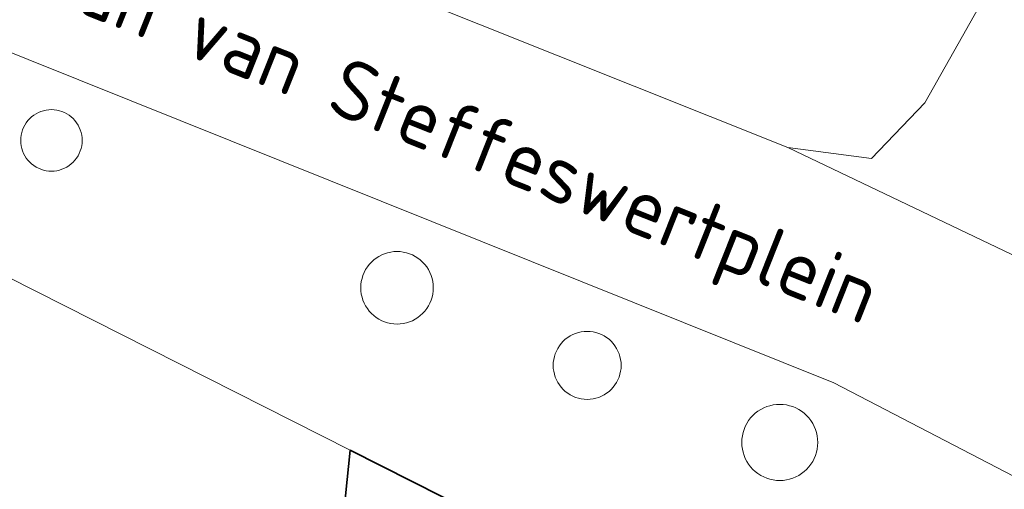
# Model space of a CAD drawing. Extents: x 184422 to 188298, y 343471 to 350189.
# Tile 431 of 513: x 187071 to 187101, y 349200 to 349214. Entities that reach past the tile are written whole.
import ezdxf
from ezdxf.enums import TextEntityAlignment as Align

# ---------------------------------------------------------------- set-up
doc = ezdxf.new("R2010")
doc.units = 0
for name, color, linetype, lineweight in [('B-WA-GR-BEPLANTING_CULTUUR_HEESTERS-GV', 252, 'Continuous', 18), ('B-WA-OG-TERREIN_ERF-GV', 252, 'Continuous', 18), ('B-WA-OG-TOPOGRAFIE-T18', 252, 'Continuous', 18), ('B-WA-VH-VERHARDING_SIERBESTRATING-GV', 252, 'Continuous', 18), ('B-WE-OG-BEBOUWING-GV', 250, 'Continuous', 35)]:
    doc.layers.add(name, color=color, linetype=linetype, lineweight=lineweight)
doc.styles.add('NLCS-ISO-M1000-T18', font='NLCS-ISO.ttf', dxfattribs={"height": 1.8})

msp = doc.modelspace()

# ---------------------------------------------------------------- linework, layer by layer
at = {"layer": 'B-WA-GR-BEPLANTING_CULTUUR_HEESTERS-GV', "flags": 128}
for points in [[(187070.642, 349210.408), (187070.646, 349210.326), (187070.656, 349210.245), (187070.674, 349210.165), (187070.699, 349210.087), (187070.73, 349210.011), (187070.768, 349209.938), (187070.812, 349209.869), (187070.862, 349209.804), (187070.917, 349209.743), (187070.978, 349209.688), (187071.043, 349209.638), (187071.112, 349209.594), (187071.185, 349209.556), (187071.261, 349209.525), (187071.339, 349209.5), (187071.419, 349209.482), (187071.5, 349209.472), (187071.582, 349209.468), (187071.664, 349209.472), (187071.745, 349209.482), (187071.825, 349209.5), (187071.903, 349209.525), (187071.979, 349209.556), (187072.052, 349209.594), (187072.121, 349209.638), (187072.186, 349209.688), (187072.247, 349209.743), (187072.302, 349209.804), (187072.352, 349209.869), (187072.396, 349209.938), (187072.434, 349210.011), (187072.465, 349210.087), (187072.49, 349210.165), (187072.508, 349210.245), (187072.518, 349210.326), (187072.522, 349210.408), (187072.518, 349210.49), (187072.508, 349210.571), (187072.49, 349210.651), (187072.465, 349210.729), (187072.434, 349210.805), (187072.396, 349210.878), (187072.352, 349210.947), (187072.302, 349211.012), (187072.247, 349211.073), (187072.186, 349211.128), (187072.121, 349211.178), (187072.052, 349211.222), (187071.979, 349211.26), (187071.903, 349211.291), (187071.825, 349211.316), (187071.745, 349211.334), (187071.664, 349211.344), (187071.582, 349211.348), (187071.5, 349211.344), (187071.419, 349211.334), (187071.339, 349211.316), (187071.261, 349211.291), (187071.185, 349211.26), (187071.112, 349211.222), (187071.043, 349211.178), (187070.978, 349211.128), (187070.917, 349211.073), (187070.862, 349211.012), (187070.812, 349210.947), (187070.768, 349210.878), (187070.73, 349210.805), (187070.699, 349210.729), (187070.674, 349210.651), (187070.656, 349210.571), (187070.646, 349210.49)], [(187070.642, 349210.408), (187070.646, 349210.326), (187070.656, 349210.245), (187070.674, 349210.165), (187070.699, 349210.087), (187070.73, 349210.011), (187070.768, 349209.938), (187070.812, 349209.869), (187070.862, 349209.804), (187070.917, 349209.743), (187070.978, 349209.688), (187071.043, 349209.638), (187071.112, 349209.594), (187071.185, 349209.556), (187071.261, 349209.525), (187071.339, 349209.5), (187071.419, 349209.482), (187071.5, 349209.472), (187071.582, 349209.468), (187071.664, 349209.472), (187071.745, 349209.482), (187071.825, 349209.5), (187071.903, 349209.525), (187071.979, 349209.556), (187072.052, 349209.594), (187072.121, 349209.638), (187072.186, 349209.688), (187072.247, 349209.743), (187072.302, 349209.804), (187072.352, 349209.869), (187072.396, 349209.938), (187072.434, 349210.011), (187072.465, 349210.087), (187072.49, 349210.165), (187072.508, 349210.245), (187072.518, 349210.326), (187072.522, 349210.408), (187072.518, 349210.49), (187072.508, 349210.571), (187072.49, 349210.651), (187072.465, 349210.729), (187072.434, 349210.805), (187072.396, 349210.878), (187072.352, 349210.947), (187072.302, 349211.012), (187072.247, 349211.073), (187072.186, 349211.128), (187072.121, 349211.178), (187072.052, 349211.222), (187071.979, 349211.26), (187071.903, 349211.291), (187071.825, 349211.316), (187071.745, 349211.334), (187071.664, 349211.344), (187071.582, 349211.348), (187071.5, 349211.344), (187071.419, 349211.334), (187071.339, 349211.316), (187071.261, 349211.291), (187071.185, 349211.26), (187071.112, 349211.222), (187071.043, 349211.178), (187070.978, 349211.128), (187070.917, 349211.073), (187070.862, 349211.012), (187070.812, 349210.947), (187070.768, 349210.878), (187070.73, 349210.805), (187070.699, 349210.729), (187070.674, 349210.651), (187070.656, 349210.571), (187070.646, 349210.49)], [(187070.642, 349210.408), (187070.646, 349210.326), (187070.656, 349210.245), (187070.674, 349210.165), (187070.699, 349210.087), (187070.73, 349210.011), (187070.768, 349209.938), (187070.812, 349209.869), (187070.862, 349209.804), (187070.917, 349209.743), (187070.978, 349209.688), (187071.043, 349209.638), (187071.112, 349209.594), (187071.185, 349209.556), (187071.261, 349209.525), (187071.339, 349209.5), (187071.419, 349209.482), (187071.5, 349209.472), (187071.582, 349209.468), (187071.664, 349209.472), (187071.745, 349209.482), (187071.825, 349209.5), (187071.903, 349209.525), (187071.979, 349209.556), (187072.052, 349209.594), (187072.121, 349209.638), (187072.186, 349209.688), (187072.247, 349209.743), (187072.302, 349209.804), (187072.352, 349209.869), (187072.396, 349209.938), (187072.434, 349210.011), (187072.465, 349210.087), (187072.49, 349210.165), (187072.508, 349210.245), (187072.518, 349210.326), (187072.522, 349210.408), (187072.518, 349210.49), (187072.508, 349210.571), (187072.49, 349210.651), (187072.465, 349210.729), (187072.434, 349210.805), (187072.396, 349210.878), (187072.352, 349210.947), (187072.302, 349211.012), (187072.247, 349211.073), (187072.186, 349211.128), (187072.121, 349211.178), (187072.052, 349211.222), (187071.979, 349211.26), (187071.903, 349211.291), (187071.825, 349211.316), (187071.745, 349211.334), (187071.664, 349211.344), (187071.582, 349211.348), (187071.5, 349211.344), (187071.419, 349211.334), (187071.339, 349211.316), (187071.261, 349211.291), (187071.185, 349211.26), (187071.112, 349211.222), (187071.043, 349211.178), (187070.978, 349211.128), (187070.917, 349211.073), (187070.862, 349211.012), (187070.812, 349210.947), (187070.768, 349210.878), (187070.73, 349210.805), (187070.699, 349210.729), (187070.674, 349210.651), (187070.656, 349210.571), (187070.646, 349210.49)], [(187081.044, 349205.906), (187081.048, 349205.809), (187081.061, 349205.713), (187081.082, 349205.619), (187081.111, 349205.527), (187081.148, 349205.437), (187081.193, 349205.352), (187081.245, 349205.27), (187081.303, 349205.193), (187081.369, 349205.122), (187081.44, 349205.056), (187081.517, 349204.998), (187081.599, 349204.946), (187081.684, 349204.901), (187081.774, 349204.864), (187081.866, 349204.835), (187081.96, 349204.814), (187082.056, 349204.801), (187082.153, 349204.797), (187082.25, 349204.801), (187082.346, 349204.814), (187082.44, 349204.835), (187082.532, 349204.864), (187082.622, 349204.901), (187082.708, 349204.946), (187082.789, 349204.998), (187082.866, 349205.056), (187082.937, 349205.122), (187083.003, 349205.193), (187083.061, 349205.27), (187083.113, 349205.352), (187083.158, 349205.437), (187083.195, 349205.527), (187083.224, 349205.619), (187083.245, 349205.713), (187083.258, 349205.809), (187083.262, 349205.906), (187083.258, 349206.003), (187083.245, 349206.099), (187083.224, 349206.193), (187083.195, 349206.285), (187083.158, 349206.375), (187083.113, 349206.461), (187083.061, 349206.542), (187083.003, 349206.619), (187082.937, 349206.69), (187082.866, 349206.756), (187082.789, 349206.814), (187082.708, 349206.866), (187082.622, 349206.911), (187082.532, 349206.948), (187082.44, 349206.977), (187082.346, 349206.998), (187082.25, 349207.011), (187082.153, 349207.015), (187082.056, 349207.011), (187081.96, 349206.998), (187081.866, 349206.977), (187081.774, 349206.948), (187081.684, 349206.911), (187081.599, 349206.866), (187081.517, 349206.814), (187081.44, 349206.756), (187081.369, 349206.69), (187081.303, 349206.619), (187081.245, 349206.542), (187081.193, 349206.461), (187081.148, 349206.375), (187081.111, 349206.285), (187081.082, 349206.193), (187081.061, 349206.099), (187081.048, 349206.003)], [(187081.044, 349205.906), (187081.048, 349205.809), (187081.061, 349205.713), (187081.082, 349205.619), (187081.111, 349205.527), (187081.148, 349205.437), (187081.193, 349205.352), (187081.245, 349205.27), (187081.303, 349205.193), (187081.369, 349205.122), (187081.44, 349205.056), (187081.517, 349204.998), (187081.599, 349204.946), (187081.684, 349204.901), (187081.774, 349204.864), (187081.866, 349204.835), (187081.96, 349204.814), (187082.056, 349204.801), (187082.153, 349204.797), (187082.25, 349204.801), (187082.346, 349204.814), (187082.44, 349204.835), (187082.532, 349204.864), (187082.622, 349204.901), (187082.708, 349204.946), (187082.789, 349204.998), (187082.866, 349205.056), (187082.937, 349205.122), (187083.003, 349205.193), (187083.061, 349205.27), (187083.113, 349205.352), (187083.158, 349205.437), (187083.195, 349205.527), (187083.224, 349205.619), (187083.245, 349205.713), (187083.258, 349205.809), (187083.262, 349205.906), (187083.258, 349206.003), (187083.245, 349206.099), (187083.224, 349206.193), (187083.195, 349206.285), (187083.158, 349206.375), (187083.113, 349206.461), (187083.061, 349206.542), (187083.003, 349206.619), (187082.937, 349206.69), (187082.866, 349206.756), (187082.789, 349206.814), (187082.708, 349206.866), (187082.622, 349206.911), (187082.532, 349206.948), (187082.44, 349206.977), (187082.346, 349206.998), (187082.25, 349207.011), (187082.153, 349207.015), (187082.056, 349207.011), (187081.96, 349206.998), (187081.866, 349206.977), (187081.774, 349206.948), (187081.684, 349206.911), (187081.599, 349206.866), (187081.517, 349206.814), (187081.44, 349206.756), (187081.369, 349206.69), (187081.303, 349206.619), (187081.245, 349206.542), (187081.193, 349206.461), (187081.148, 349206.375), (187081.111, 349206.285), (187081.082, 349206.193), (187081.061, 349206.099), (187081.048, 349206.003)], [(187081.044, 349205.906), (187081.048, 349205.809), (187081.061, 349205.713), (187081.082, 349205.619), (187081.111, 349205.527), (187081.148, 349205.437), (187081.193, 349205.352), (187081.245, 349205.27), (187081.303, 349205.193), (187081.369, 349205.122), (187081.44, 349205.056), (187081.517, 349204.998), (187081.599, 349204.946), (187081.684, 349204.901), (187081.774, 349204.864), (187081.866, 349204.835), (187081.96, 349204.814), (187082.056, 349204.801), (187082.153, 349204.797), (187082.25, 349204.801), (187082.346, 349204.814), (187082.44, 349204.835), (187082.532, 349204.864), (187082.622, 349204.901), (187082.708, 349204.946), (187082.789, 349204.998), (187082.866, 349205.056), (187082.937, 349205.122), (187083.003, 349205.193), (187083.061, 349205.27), (187083.113, 349205.352), (187083.158, 349205.437), (187083.195, 349205.527), (187083.224, 349205.619), (187083.245, 349205.713), (187083.258, 349205.809), (187083.262, 349205.906), (187083.258, 349206.003), (187083.245, 349206.099), (187083.224, 349206.193), (187083.195, 349206.285), (187083.158, 349206.375), (187083.113, 349206.461), (187083.061, 349206.542), (187083.003, 349206.619), (187082.937, 349206.69), (187082.866, 349206.756), (187082.789, 349206.814), (187082.708, 349206.866), (187082.622, 349206.911), (187082.532, 349206.948), (187082.44, 349206.977), (187082.346, 349206.998), (187082.25, 349207.011), (187082.153, 349207.015), (187082.056, 349207.011), (187081.96, 349206.998), (187081.866, 349206.977), (187081.774, 349206.948), (187081.684, 349206.911), (187081.599, 349206.866), (187081.517, 349206.814), (187081.44, 349206.756), (187081.369, 349206.69), (187081.303, 349206.619), (187081.245, 349206.542), (187081.193, 349206.461), (187081.148, 349206.375), (187081.111, 349206.285), (187081.082, 349206.193), (187081.061, 349206.099), (187081.048, 349206.003)], [(187089.008, 349203.535), (187089.004, 349203.626), (187088.992, 349203.715), (187088.973, 349203.804), (187088.945, 349203.89), (187088.911, 349203.974), (187088.869, 349204.055), (187088.82, 349204.131), (187088.765, 349204.203), (187088.704, 349204.27), (187088.637, 349204.331), (187088.565, 349204.386), (187088.489, 349204.435), (187088.408, 349204.477), (187088.324, 349204.511), (187088.238, 349204.539), (187088.149, 349204.558), (187088.06, 349204.57), (187087.969, 349204.574), (187087.878, 349204.57), (187087.789, 349204.558), (187087.7, 349204.539), (187087.614, 349204.511), (187087.53, 349204.477), (187087.45, 349204.435), (187087.373, 349204.386), (187087.301, 349204.331), (187087.234, 349204.27), (187087.173, 349204.203), (187087.118, 349204.131), (187087.069, 349204.055), (187087.027, 349203.974), (187086.993, 349203.89), (187086.965, 349203.804), (187086.946, 349203.715), (187086.934, 349203.626), (187086.93, 349203.535), (187086.934, 349203.444), (187086.946, 349203.355), (187086.965, 349203.266), (187086.993, 349203.18), (187087.027, 349203.096), (187087.069, 349203.016), (187087.118, 349202.939), (187087.173, 349202.867), (187087.234, 349202.8), (187087.301, 349202.739), (187087.373, 349202.684), (187087.45, 349202.635), (187087.53, 349202.593), (187087.614, 349202.559), (187087.7, 349202.531), (187087.789, 349202.512), (187087.878, 349202.5), (187087.969, 349202.496), (187088.06, 349202.5), (187088.149, 349202.512), (187088.238, 349202.531), (187088.324, 349202.559), (187088.408, 349202.593), (187088.489, 349202.635), (187088.565, 349202.684), (187088.637, 349202.739), (187088.704, 349202.8), (187088.765, 349202.867), (187088.82, 349202.939), (187088.869, 349203.016), (187088.911, 349203.096), (187088.945, 349203.18), (187088.973, 349203.266), (187088.992, 349203.355), (187089.004, 349203.444)], [(187089.008, 349203.535), (187089.004, 349203.626), (187088.992, 349203.715), (187088.973, 349203.804), (187088.945, 349203.89), (187088.911, 349203.974), (187088.869, 349204.055), (187088.82, 349204.131), (187088.765, 349204.203), (187088.704, 349204.27), (187088.637, 349204.331), (187088.565, 349204.386), (187088.489, 349204.435), (187088.408, 349204.477), (187088.324, 349204.511), (187088.238, 349204.539), (187088.149, 349204.558), (187088.06, 349204.57), (187087.969, 349204.574), (187087.878, 349204.57), (187087.789, 349204.558), (187087.7, 349204.539), (187087.614, 349204.511), (187087.53, 349204.477), (187087.45, 349204.435), (187087.373, 349204.386), (187087.301, 349204.331), (187087.234, 349204.27), (187087.173, 349204.203), (187087.118, 349204.131), (187087.069, 349204.055), (187087.027, 349203.974), (187086.993, 349203.89), (187086.965, 349203.804), (187086.946, 349203.715), (187086.934, 349203.626), (187086.93, 349203.535), (187086.934, 349203.444), (187086.946, 349203.355), (187086.965, 349203.266), (187086.993, 349203.18), (187087.027, 349203.096), (187087.069, 349203.016), (187087.118, 349202.939), (187087.173, 349202.867), (187087.234, 349202.8), (187087.301, 349202.739), (187087.373, 349202.684), (187087.45, 349202.635), (187087.53, 349202.593), (187087.614, 349202.559), (187087.7, 349202.531), (187087.789, 349202.512), (187087.878, 349202.5), (187087.969, 349202.496), (187088.06, 349202.5), (187088.149, 349202.512), (187088.238, 349202.531), (187088.324, 349202.559), (187088.408, 349202.593), (187088.489, 349202.635), (187088.565, 349202.684), (187088.637, 349202.739), (187088.704, 349202.8), (187088.765, 349202.867), (187088.82, 349202.939), (187088.869, 349203.016), (187088.911, 349203.096), (187088.945, 349203.18), (187088.973, 349203.266), (187088.992, 349203.355), (187089.004, 349203.444)], [(187089.008, 349203.535), (187089.004, 349203.626), (187088.992, 349203.715), (187088.973, 349203.804), (187088.945, 349203.89), (187088.911, 349203.974), (187088.869, 349204.055), (187088.82, 349204.131), (187088.765, 349204.203), (187088.704, 349204.27), (187088.637, 349204.331), (187088.565, 349204.386), (187088.489, 349204.435), (187088.408, 349204.477), (187088.324, 349204.511), (187088.238, 349204.539), (187088.149, 349204.558), (187088.06, 349204.57), (187087.969, 349204.574), (187087.878, 349204.57), (187087.789, 349204.558), (187087.7, 349204.539), (187087.614, 349204.511), (187087.53, 349204.477), (187087.45, 349204.435), (187087.373, 349204.386), (187087.301, 349204.331), (187087.234, 349204.27), (187087.173, 349204.203), (187087.118, 349204.131), (187087.069, 349204.055), (187087.027, 349203.974), (187086.993, 349203.89), (187086.965, 349203.804), (187086.946, 349203.715), (187086.934, 349203.626), (187086.93, 349203.535), (187086.934, 349203.444), (187086.946, 349203.355), (187086.965, 349203.266), (187086.993, 349203.18), (187087.027, 349203.096), (187087.069, 349203.016), (187087.118, 349202.939), (187087.173, 349202.867), (187087.234, 349202.8), (187087.301, 349202.739), (187087.373, 349202.684), (187087.45, 349202.635), (187087.53, 349202.593), (187087.614, 349202.559), (187087.7, 349202.531), (187087.789, 349202.512), (187087.878, 349202.5), (187087.969, 349202.496), (187088.06, 349202.5), (187088.149, 349202.512), (187088.238, 349202.531), (187088.324, 349202.559), (187088.408, 349202.593), (187088.489, 349202.635), (187088.565, 349202.684), (187088.637, 349202.739), (187088.704, 349202.8), (187088.765, 349202.867), (187088.82, 349202.939), (187088.869, 349203.016), (187088.911, 349203.096), (187088.945, 349203.18), (187088.973, 349203.266), (187088.992, 349203.355), (187089.004, 349203.444)], [(187092.697, 349201.181), (187092.701, 349201.08), (187092.715, 349200.979), (187092.737, 349200.88), (187092.767, 349200.783), (187092.806, 349200.689), (187092.853, 349200.6), (187092.907, 349200.514), (187092.969, 349200.433), (187093.038, 349200.359), (187093.112, 349200.29), (187093.193, 349200.228), (187093.279, 349200.174), (187093.368, 349200.127), (187093.462, 349200.088), (187093.559, 349200.058), (187093.658, 349200.036), (187093.759, 349200.022), (187093.86, 349200.018), (187093.961, 349200.022), (187094.062, 349200.036), (187094.161, 349200.058), (187094.258, 349200.088), (187094.352, 349200.127), (187094.442, 349200.174), (187094.527, 349200.228), (187094.608, 349200.29), (187094.682, 349200.359), (187094.751, 349200.433), (187094.813, 349200.514), (187094.867, 349200.6), (187094.914, 349200.689), (187094.953, 349200.783), (187094.983, 349200.88), (187095.005, 349200.979), (187095.019, 349201.08), (187095.023, 349201.181), (187095.019, 349201.282), (187095.005, 349201.383), (187094.983, 349201.482), (187094.953, 349201.579), (187094.914, 349201.673), (187094.867, 349201.762), (187094.813, 349201.848), (187094.751, 349201.929), (187094.682, 349202.003), (187094.608, 349202.072), (187094.527, 349202.134), (187094.442, 349202.188), (187094.352, 349202.235), (187094.258, 349202.274), (187094.161, 349202.304), (187094.062, 349202.326), (187093.961, 349202.34), (187093.86, 349202.344), (187093.759, 349202.34), (187093.658, 349202.326), (187093.559, 349202.304), (187093.462, 349202.274), (187093.368, 349202.235), (187093.279, 349202.188), (187093.193, 349202.134), (187093.112, 349202.072), (187093.038, 349202.003), (187092.969, 349201.929), (187092.907, 349201.848), (187092.853, 349201.762), (187092.806, 349201.673), (187092.767, 349201.579), (187092.737, 349201.482), (187092.715, 349201.383), (187092.701, 349201.282)], [(187092.697, 349201.181), (187092.701, 349201.08), (187092.715, 349200.979), (187092.737, 349200.88), (187092.767, 349200.783), (187092.806, 349200.689), (187092.853, 349200.6), (187092.907, 349200.514), (187092.969, 349200.433), (187093.038, 349200.359), (187093.112, 349200.29), (187093.193, 349200.228), (187093.279, 349200.174), (187093.368, 349200.127), (187093.462, 349200.088), (187093.559, 349200.058), (187093.658, 349200.036), (187093.759, 349200.022), (187093.86, 349200.018), (187093.961, 349200.022), (187094.062, 349200.036), (187094.161, 349200.058), (187094.258, 349200.088), (187094.352, 349200.127), (187094.442, 349200.174), (187094.527, 349200.228), (187094.608, 349200.29), (187094.682, 349200.359), (187094.751, 349200.433), (187094.813, 349200.514), (187094.867, 349200.6), (187094.914, 349200.689), (187094.953, 349200.783), (187094.983, 349200.88), (187095.005, 349200.979), (187095.019, 349201.08), (187095.023, 349201.181), (187095.019, 349201.282), (187095.005, 349201.383), (187094.983, 349201.482), (187094.953, 349201.579), (187094.914, 349201.673), (187094.867, 349201.762), (187094.813, 349201.848), (187094.751, 349201.929), (187094.682, 349202.003), (187094.608, 349202.072), (187094.527, 349202.134), (187094.442, 349202.188), (187094.352, 349202.235), (187094.258, 349202.274), (187094.161, 349202.304), (187094.062, 349202.326), (187093.961, 349202.34), (187093.86, 349202.344), (187093.759, 349202.34), (187093.658, 349202.326), (187093.559, 349202.304), (187093.462, 349202.274), (187093.368, 349202.235), (187093.279, 349202.188), (187093.193, 349202.134), (187093.112, 349202.072), (187093.038, 349202.003), (187092.969, 349201.929), (187092.907, 349201.848), (187092.853, 349201.762), (187092.806, 349201.673), (187092.767, 349201.579), (187092.737, 349201.482), (187092.715, 349201.383), (187092.701, 349201.282)], [(187092.697, 349201.181), (187092.701, 349201.08), (187092.715, 349200.979), (187092.737, 349200.88), (187092.767, 349200.783), (187092.806, 349200.689), (187092.853, 349200.6), (187092.907, 349200.514), (187092.969, 349200.433), (187093.038, 349200.359), (187093.112, 349200.29), (187093.193, 349200.228), (187093.279, 349200.174), (187093.368, 349200.127), (187093.462, 349200.088), (187093.559, 349200.058), (187093.658, 349200.036), (187093.759, 349200.022), (187093.86, 349200.018), (187093.961, 349200.022), (187094.062, 349200.036), (187094.161, 349200.058), (187094.258, 349200.088), (187094.352, 349200.127), (187094.442, 349200.174), (187094.527, 349200.228), (187094.608, 349200.29), (187094.682, 349200.359), (187094.751, 349200.433), (187094.813, 349200.514), (187094.867, 349200.6), (187094.914, 349200.689), (187094.953, 349200.783), (187094.983, 349200.88), (187095.005, 349200.979), (187095.019, 349201.08), (187095.023, 349201.181), (187095.019, 349201.282), (187095.005, 349201.383), (187094.983, 349201.482), (187094.953, 349201.579), (187094.914, 349201.673), (187094.867, 349201.762), (187094.813, 349201.848), (187094.751, 349201.929), (187094.682, 349202.003), (187094.608, 349202.072), (187094.527, 349202.134), (187094.442, 349202.188), (187094.352, 349202.235), (187094.258, 349202.274), (187094.161, 349202.304), (187094.062, 349202.326), (187093.961, 349202.34), (187093.86, 349202.344), (187093.759, 349202.34), (187093.658, 349202.326), (187093.559, 349202.304), (187093.462, 349202.274), (187093.368, 349202.235), (187093.279, 349202.188), (187093.193, 349202.134), (187093.112, 349202.072), (187093.038, 349202.003), (187092.969, 349201.929), (187092.907, 349201.848), (187092.853, 349201.762), (187092.806, 349201.673), (187092.767, 349201.579), (187092.737, 349201.482), (187092.715, 349201.383), (187092.701, 349201.282)]]:
    msp.add_lwpolyline(points, close=True, dxfattribs=at)
at = {"layer": 'B-WA-OG-TERREIN_ERF-GV', "flags": 128}
msp.add_lwpolyline([(187080.205, 349195.968), (187080.72, 349200.942), (187061.478, 349210.661), (187061.605, 349205.663), (187061.783, 349198.676)], dxfattribs=at)
msp.add_lwpolyline([(187080.205, 349195.968), (187080.72, 349200.942), (187061.478, 349210.661), (187061.605, 349205.663), (187061.783, 349198.676)], dxfattribs=at)
msp.add_lwpolyline([(187080.205, 349195.968), (187080.72, 349200.942), (187061.478, 349210.661), (187061.605, 349205.663), (187061.783, 349198.676)], dxfattribs=at)
at = {"layer": 'B-WA-VH-VERHARDING_SIERBESTRATING-GV', "flags": 128}
for points in [[(187026.523, 349233.09), (187068.223, 349220.519), (187094.107, 349210.187), (187096.67, 349209.855), (187098.3, 349211.558), (187099.939, 349214.463), (187098.461, 349217.543), (187097.155, 349216.916), (187094.539, 349215.402), (187086.456, 349224.225), (187081.194, 349229.174), (187076.178, 349233.891), (187076.012, 349234.054), (187066.825, 349243.067), (187062.046, 349247.755), (187058.358, 349251.374), (187053.304, 349256.332), (187052.344, 349255.346), (187046.299, 349261.912), (187041.938, 349266.648), (187041.241, 349267.376)], [(187026.523, 349233.09), (187068.223, 349220.519), (187094.107, 349210.187), (187096.67, 349209.855), (187098.3, 349211.558), (187099.939, 349214.463), (187098.461, 349217.543), (187097.155, 349216.916), (187094.539, 349215.402), (187086.456, 349224.225), (187081.194, 349229.174), (187076.178, 349233.891), (187076.012, 349234.054), (187066.825, 349243.067), (187062.046, 349247.755), (187058.358, 349251.374), (187053.304, 349256.332), (187052.344, 349255.346), (187046.299, 349261.912), (187041.938, 349266.648), (187041.241, 349267.376)], [(187026.523, 349233.09), (187068.223, 349220.519), (187094.107, 349210.187), (187096.67, 349209.855), (187098.3, 349211.558), (187099.939, 349214.463), (187098.461, 349217.543), (187097.155, 349216.916), (187094.539, 349215.402), (187086.456, 349224.225), (187081.194, 349229.174), (187076.178, 349233.891), (187076.012, 349234.054), (187066.825, 349243.067), (187062.046, 349247.755), (187058.358, 349251.374), (187053.304, 349256.332), (187052.344, 349255.346), (187046.299, 349261.912), (187041.938, 349266.648), (187041.241, 349267.376)], [(187109.742, 349195.619), (187115.5, 349192.633), (187116.016, 349192.366), (187119.303, 349190.661), (187121.835, 349196.224), (187114.674, 349199.938), (187104.141, 349205.41), (187094.107, 349210.187), (187068.223, 349220.519), (187026.523, 349233.09)], [(187109.742, 349195.619), (187115.5, 349192.633), (187116.016, 349192.366), (187119.303, 349190.661), (187121.835, 349196.224), (187114.674, 349199.938), (187104.141, 349205.41), (187094.107, 349210.187), (187068.223, 349220.519), (187026.523, 349233.09)], [(187109.742, 349195.619), (187115.5, 349192.633), (187116.016, 349192.366), (187119.303, 349190.661), (187121.835, 349196.224), (187114.674, 349199.938), (187104.141, 349205.41), (187094.107, 349210.187), (187068.223, 349220.519), (187026.523, 349233.09)], [(187024.744, 349227.22), (187066.265, 349214.73), (187095.509, 349203), (187109.663, 349195.66)], [(187109.663, 349195.66), (187095.509, 349203), (187066.265, 349214.73), (187024.744, 349227.22)], [(187024.744, 349227.22), (187066.265, 349214.73), (187095.509, 349203), (187109.663, 349195.66)], [(187109.663, 349195.66), (187095.509, 349203), (187066.265, 349214.73), (187024.744, 349227.22)], [(187024.744, 349227.22), (187066.265, 349214.73), (187095.509, 349203), (187109.663, 349195.66)], [(187109.663, 349195.66), (187095.509, 349203), (187066.265, 349214.73), (187024.744, 349227.22)], [(187048.982, 349210.342), (187061.478, 349210.661), (187080.72, 349200.942), (187088.263, 349197.141), (187095.452, 349193.567), (187095.653, 349193.934), (187096.242, 349194.096), (187096.092, 349194.614), (187096.653, 349194.718), (187096.4, 349195.185), (187096.991, 349195.378), (187096.806, 349195.862), (187097.321, 349195.975), (187097.138, 349196.517), (187097.672, 349196.63), (187097.451, 349197.141), (187098.035, 349197.314), (187097.869, 349197.854), (187098.422, 349198.005)], [(187048.982, 349210.342), (187061.478, 349210.661), (187080.72, 349200.942), (187088.263, 349197.141), (187095.452, 349193.567), (187095.653, 349193.934), (187096.242, 349194.096), (187096.092, 349194.614), (187096.653, 349194.718), (187096.4, 349195.185), (187096.991, 349195.378), (187096.806, 349195.862), (187097.321, 349195.975), (187097.138, 349196.517), (187097.672, 349196.63), (187097.451, 349197.141), (187098.035, 349197.314), (187097.869, 349197.854), (187098.422, 349198.005)], [(187048.982, 349210.342), (187061.478, 349210.661), (187080.72, 349200.942), (187088.263, 349197.141), (187095.452, 349193.567), (187095.653, 349193.934), (187096.242, 349194.096), (187096.092, 349194.614), (187096.653, 349194.718), (187096.4, 349195.185), (187096.991, 349195.378), (187096.806, 349195.862), (187097.321, 349195.975), (187097.138, 349196.517), (187097.672, 349196.63), (187097.451, 349197.141), (187098.035, 349197.314), (187097.869, 349197.854), (187098.422, 349198.005)]]:
    msp.add_lwpolyline(points, dxfattribs=at)
for points in [[(187094.107, 349210.187), (187104.141, 349205.41), (187102.918, 349207.268), (187102.893, 349209.245), (187107.87, 349218.677), (187109.085, 349224.221), (187108.856, 349224.27), (187104.292, 349224.99), (187099.939, 349214.463), (187098.3, 349211.558), (187096.67, 349209.855)], [(187094.107, 349210.187), (187104.141, 349205.41), (187102.918, 349207.268), (187102.893, 349209.245), (187107.87, 349218.677), (187109.085, 349224.221), (187108.856, 349224.27), (187104.292, 349224.99), (187099.939, 349214.463), (187098.3, 349211.558), (187096.67, 349209.855)], [(187094.107, 349210.187), (187104.141, 349205.41), (187102.918, 349207.268), (187102.893, 349209.245), (187107.87, 349218.677), (187109.085, 349224.221), (187108.856, 349224.27), (187104.292, 349224.99), (187099.939, 349214.463), (187098.3, 349211.558), (187096.67, 349209.855)], [(187072.522, 349210.408), (187072.518, 349210.326), (187072.508, 349210.245), (187072.49, 349210.165), (187072.465, 349210.087), (187072.434, 349210.011), (187072.396, 349209.938), (187072.352, 349209.869), (187072.302, 349209.804), (187072.247, 349209.743), (187072.186, 349209.688), (187072.121, 349209.638), (187072.052, 349209.594), (187071.979, 349209.556), (187071.903, 349209.525), (187071.825, 349209.5), (187071.745, 349209.482), (187071.664, 349209.472), (187071.582, 349209.468), (187071.5, 349209.472), (187071.419, 349209.482), (187071.339, 349209.5), (187071.261, 349209.525), (187071.185, 349209.556), (187071.112, 349209.594), (187071.043, 349209.638), (187070.978, 349209.688), (187070.917, 349209.743), (187070.862, 349209.804), (187070.812, 349209.869), (187070.768, 349209.938), (187070.73, 349210.011), (187070.699, 349210.087), (187070.674, 349210.165), (187070.656, 349210.245), (187070.646, 349210.326), (187070.642, 349210.408), (187070.646, 349210.49), (187070.656, 349210.571), (187070.674, 349210.651), (187070.699, 349210.729), (187070.73, 349210.805), (187070.768, 349210.878), (187070.812, 349210.947), (187070.862, 349211.012), (187070.917, 349211.073), (187070.978, 349211.128), (187071.043, 349211.178), (187071.112, 349211.222), (187071.185, 349211.26), (187071.261, 349211.291), (187071.339, 349211.316), (187071.419, 349211.334), (187071.5, 349211.344), (187071.582, 349211.348), (187071.664, 349211.344), (187071.745, 349211.334), (187071.825, 349211.316), (187071.903, 349211.291), (187071.979, 349211.26), (187072.052, 349211.222), (187072.121, 349211.178), (187072.186, 349211.128), (187072.247, 349211.073), (187072.302, 349211.012), (187072.352, 349210.947), (187072.396, 349210.878), (187072.434, 349210.805), (187072.465, 349210.729), (187072.49, 349210.651), (187072.508, 349210.571), (187072.518, 349210.49)], [(187072.522, 349210.408), (187072.518, 349210.326), (187072.508, 349210.245), (187072.49, 349210.165), (187072.465, 349210.087), (187072.434, 349210.011), (187072.396, 349209.938), (187072.352, 349209.869), (187072.302, 349209.804), (187072.247, 349209.743), (187072.186, 349209.688), (187072.121, 349209.638), (187072.052, 349209.594), (187071.979, 349209.556), (187071.903, 349209.525), (187071.825, 349209.5), (187071.745, 349209.482), (187071.664, 349209.472), (187071.582, 349209.468), (187071.5, 349209.472), (187071.419, 349209.482), (187071.339, 349209.5), (187071.261, 349209.525), (187071.185, 349209.556), (187071.112, 349209.594), (187071.043, 349209.638), (187070.978, 349209.688), (187070.917, 349209.743), (187070.862, 349209.804), (187070.812, 349209.869), (187070.768, 349209.938), (187070.73, 349210.011), (187070.699, 349210.087), (187070.674, 349210.165), (187070.656, 349210.245), (187070.646, 349210.326), (187070.642, 349210.408), (187070.646, 349210.49), (187070.656, 349210.571), (187070.674, 349210.651), (187070.699, 349210.729), (187070.73, 349210.805), (187070.768, 349210.878), (187070.812, 349210.947), (187070.862, 349211.012), (187070.917, 349211.073), (187070.978, 349211.128), (187071.043, 349211.178), (187071.112, 349211.222), (187071.185, 349211.26), (187071.261, 349211.291), (187071.339, 349211.316), (187071.419, 349211.334), (187071.5, 349211.344), (187071.582, 349211.348), (187071.664, 349211.344), (187071.745, 349211.334), (187071.825, 349211.316), (187071.903, 349211.291), (187071.979, 349211.26), (187072.052, 349211.222), (187072.121, 349211.178), (187072.186, 349211.128), (187072.247, 349211.073), (187072.302, 349211.012), (187072.352, 349210.947), (187072.396, 349210.878), (187072.434, 349210.805), (187072.465, 349210.729), (187072.49, 349210.651), (187072.508, 349210.571), (187072.518, 349210.49)], [(187072.522, 349210.408), (187072.518, 349210.326), (187072.508, 349210.245), (187072.49, 349210.165), (187072.465, 349210.087), (187072.434, 349210.011), (187072.396, 349209.938), (187072.352, 349209.869), (187072.302, 349209.804), (187072.247, 349209.743), (187072.186, 349209.688), (187072.121, 349209.638), (187072.052, 349209.594), (187071.979, 349209.556), (187071.903, 349209.525), (187071.825, 349209.5), (187071.745, 349209.482), (187071.664, 349209.472), (187071.582, 349209.468), (187071.5, 349209.472), (187071.419, 349209.482), (187071.339, 349209.5), (187071.261, 349209.525), (187071.185, 349209.556), (187071.112, 349209.594), (187071.043, 349209.638), (187070.978, 349209.688), (187070.917, 349209.743), (187070.862, 349209.804), (187070.812, 349209.869), (187070.768, 349209.938), (187070.73, 349210.011), (187070.699, 349210.087), (187070.674, 349210.165), (187070.656, 349210.245), (187070.646, 349210.326), (187070.642, 349210.408), (187070.646, 349210.49), (187070.656, 349210.571), (187070.674, 349210.651), (187070.699, 349210.729), (187070.73, 349210.805), (187070.768, 349210.878), (187070.812, 349210.947), (187070.862, 349211.012), (187070.917, 349211.073), (187070.978, 349211.128), (187071.043, 349211.178), (187071.112, 349211.222), (187071.185, 349211.26), (187071.261, 349211.291), (187071.339, 349211.316), (187071.419, 349211.334), (187071.5, 349211.344), (187071.582, 349211.348), (187071.664, 349211.344), (187071.745, 349211.334), (187071.825, 349211.316), (187071.903, 349211.291), (187071.979, 349211.26), (187072.052, 349211.222), (187072.121, 349211.178), (187072.186, 349211.128), (187072.247, 349211.073), (187072.302, 349211.012), (187072.352, 349210.947), (187072.396, 349210.878), (187072.434, 349210.805), (187072.465, 349210.729), (187072.49, 349210.651), (187072.508, 349210.571), (187072.518, 349210.49)], [(187083.262, 349205.906), (187083.258, 349205.809), (187083.245, 349205.713), (187083.224, 349205.619), (187083.195, 349205.527), (187083.158, 349205.437), (187083.113, 349205.352), (187083.061, 349205.27), (187083.003, 349205.193), (187082.937, 349205.122), (187082.866, 349205.056), (187082.789, 349204.998), (187082.708, 349204.946), (187082.622, 349204.901), (187082.532, 349204.864), (187082.44, 349204.835), (187082.346, 349204.814), (187082.25, 349204.801), (187082.153, 349204.797), (187082.056, 349204.801), (187081.96, 349204.814), (187081.866, 349204.835), (187081.774, 349204.864), (187081.684, 349204.901), (187081.599, 349204.946), (187081.517, 349204.998), (187081.44, 349205.056), (187081.369, 349205.122), (187081.303, 349205.193), (187081.245, 349205.27), (187081.193, 349205.352), (187081.148, 349205.437), (187081.111, 349205.527), (187081.082, 349205.619), (187081.061, 349205.713), (187081.048, 349205.809), (187081.044, 349205.906), (187081.048, 349206.003), (187081.061, 349206.099), (187081.082, 349206.193), (187081.111, 349206.285), (187081.148, 349206.375), (187081.193, 349206.461), (187081.245, 349206.542), (187081.303, 349206.619), (187081.369, 349206.69), (187081.44, 349206.756), (187081.517, 349206.814), (187081.599, 349206.866), (187081.684, 349206.911), (187081.774, 349206.948), (187081.866, 349206.977), (187081.96, 349206.998), (187082.056, 349207.011), (187082.153, 349207.015), (187082.25, 349207.011), (187082.346, 349206.998), (187082.44, 349206.977), (187082.532, 349206.948), (187082.622, 349206.911), (187082.708, 349206.866), (187082.789, 349206.814), (187082.866, 349206.756), (187082.937, 349206.69), (187083.003, 349206.619), (187083.061, 349206.542), (187083.113, 349206.461), (187083.158, 349206.375), (187083.195, 349206.285), (187083.224, 349206.193), (187083.245, 349206.099), (187083.258, 349206.003)], [(187083.262, 349205.906), (187083.258, 349205.809), (187083.245, 349205.713), (187083.224, 349205.619), (187083.195, 349205.527), (187083.158, 349205.437), (187083.113, 349205.352), (187083.061, 349205.27), (187083.003, 349205.193), (187082.937, 349205.122), (187082.866, 349205.056), (187082.789, 349204.998), (187082.708, 349204.946), (187082.622, 349204.901), (187082.532, 349204.864), (187082.44, 349204.835), (187082.346, 349204.814), (187082.25, 349204.801), (187082.153, 349204.797), (187082.056, 349204.801), (187081.96, 349204.814), (187081.866, 349204.835), (187081.774, 349204.864), (187081.684, 349204.901), (187081.599, 349204.946), (187081.517, 349204.998), (187081.44, 349205.056), (187081.369, 349205.122), (187081.303, 349205.193), (187081.245, 349205.27), (187081.193, 349205.352), (187081.148, 349205.437), (187081.111, 349205.527), (187081.082, 349205.619), (187081.061, 349205.713), (187081.048, 349205.809), (187081.044, 349205.906), (187081.048, 349206.003), (187081.061, 349206.099), (187081.082, 349206.193), (187081.111, 349206.285), (187081.148, 349206.375), (187081.193, 349206.461), (187081.245, 349206.542), (187081.303, 349206.619), (187081.369, 349206.69), (187081.44, 349206.756), (187081.517, 349206.814), (187081.599, 349206.866), (187081.684, 349206.911), (187081.774, 349206.948), (187081.866, 349206.977), (187081.96, 349206.998), (187082.056, 349207.011), (187082.153, 349207.015), (187082.25, 349207.011), (187082.346, 349206.998), (187082.44, 349206.977), (187082.532, 349206.948), (187082.622, 349206.911), (187082.708, 349206.866), (187082.789, 349206.814), (187082.866, 349206.756), (187082.937, 349206.69), (187083.003, 349206.619), (187083.061, 349206.542), (187083.113, 349206.461), (187083.158, 349206.375), (187083.195, 349206.285), (187083.224, 349206.193), (187083.245, 349206.099), (187083.258, 349206.003)], [(187083.262, 349205.906), (187083.258, 349205.809), (187083.245, 349205.713), (187083.224, 349205.619), (187083.195, 349205.527), (187083.158, 349205.437), (187083.113, 349205.352), (187083.061, 349205.27), (187083.003, 349205.193), (187082.937, 349205.122), (187082.866, 349205.056), (187082.789, 349204.998), (187082.708, 349204.946), (187082.622, 349204.901), (187082.532, 349204.864), (187082.44, 349204.835), (187082.346, 349204.814), (187082.25, 349204.801), (187082.153, 349204.797), (187082.056, 349204.801), (187081.96, 349204.814), (187081.866, 349204.835), (187081.774, 349204.864), (187081.684, 349204.901), (187081.599, 349204.946), (187081.517, 349204.998), (187081.44, 349205.056), (187081.369, 349205.122), (187081.303, 349205.193), (187081.245, 349205.27), (187081.193, 349205.352), (187081.148, 349205.437), (187081.111, 349205.527), (187081.082, 349205.619), (187081.061, 349205.713), (187081.048, 349205.809), (187081.044, 349205.906), (187081.048, 349206.003), (187081.061, 349206.099), (187081.082, 349206.193), (187081.111, 349206.285), (187081.148, 349206.375), (187081.193, 349206.461), (187081.245, 349206.542), (187081.303, 349206.619), (187081.369, 349206.69), (187081.44, 349206.756), (187081.517, 349206.814), (187081.599, 349206.866), (187081.684, 349206.911), (187081.774, 349206.948), (187081.866, 349206.977), (187081.96, 349206.998), (187082.056, 349207.011), (187082.153, 349207.015), (187082.25, 349207.011), (187082.346, 349206.998), (187082.44, 349206.977), (187082.532, 349206.948), (187082.622, 349206.911), (187082.708, 349206.866), (187082.789, 349206.814), (187082.866, 349206.756), (187082.937, 349206.69), (187083.003, 349206.619), (187083.061, 349206.542), (187083.113, 349206.461), (187083.158, 349206.375), (187083.195, 349206.285), (187083.224, 349206.193), (187083.245, 349206.099), (187083.258, 349206.003)], [(187086.93, 349203.535), (187086.934, 349203.626), (187086.946, 349203.715), (187086.965, 349203.804), (187086.993, 349203.89), (187087.027, 349203.974), (187087.069, 349204.055), (187087.118, 349204.131), (187087.173, 349204.203), (187087.234, 349204.27), (187087.301, 349204.331), (187087.373, 349204.386), (187087.45, 349204.435), (187087.53, 349204.477), (187087.614, 349204.511), (187087.7, 349204.539), (187087.789, 349204.558), (187087.878, 349204.57), (187087.969, 349204.574), (187088.06, 349204.57), (187088.149, 349204.558), (187088.238, 349204.539), (187088.324, 349204.511), (187088.408, 349204.477), (187088.489, 349204.435), (187088.565, 349204.386), (187088.637, 349204.331), (187088.704, 349204.27), (187088.765, 349204.203), (187088.82, 349204.131), (187088.869, 349204.055), (187088.911, 349203.974), (187088.945, 349203.89), (187088.973, 349203.804), (187088.992, 349203.715), (187089.004, 349203.626), (187089.008, 349203.535), (187089.004, 349203.444), (187088.992, 349203.355), (187088.973, 349203.266), (187088.945, 349203.18), (187088.911, 349203.096), (187088.869, 349203.016), (187088.82, 349202.939), (187088.765, 349202.867), (187088.704, 349202.8), (187088.637, 349202.739), (187088.565, 349202.684), (187088.489, 349202.635), (187088.408, 349202.593), (187088.324, 349202.559), (187088.238, 349202.531), (187088.149, 349202.512), (187088.06, 349202.5), (187087.969, 349202.496), (187087.878, 349202.5), (187087.789, 349202.512), (187087.7, 349202.531), (187087.614, 349202.559), (187087.53, 349202.593), (187087.45, 349202.635), (187087.373, 349202.684), (187087.301, 349202.739), (187087.234, 349202.8), (187087.173, 349202.867), (187087.118, 349202.939), (187087.069, 349203.016), (187087.027, 349203.096), (187086.993, 349203.18), (187086.965, 349203.266), (187086.946, 349203.355), (187086.934, 349203.444)], [(187086.93, 349203.535), (187086.934, 349203.626), (187086.946, 349203.715), (187086.965, 349203.804), (187086.993, 349203.89), (187087.027, 349203.974), (187087.069, 349204.055), (187087.118, 349204.131), (187087.173, 349204.203), (187087.234, 349204.27), (187087.301, 349204.331), (187087.373, 349204.386), (187087.45, 349204.435), (187087.53, 349204.477), (187087.614, 349204.511), (187087.7, 349204.539), (187087.789, 349204.558), (187087.878, 349204.57), (187087.969, 349204.574), (187088.06, 349204.57), (187088.149, 349204.558), (187088.238, 349204.539), (187088.324, 349204.511), (187088.408, 349204.477), (187088.489, 349204.435), (187088.565, 349204.386), (187088.637, 349204.331), (187088.704, 349204.27), (187088.765, 349204.203), (187088.82, 349204.131), (187088.869, 349204.055), (187088.911, 349203.974), (187088.945, 349203.89), (187088.973, 349203.804), (187088.992, 349203.715), (187089.004, 349203.626), (187089.008, 349203.535), (187089.004, 349203.444), (187088.992, 349203.355), (187088.973, 349203.266), (187088.945, 349203.18), (187088.911, 349203.096), (187088.869, 349203.016), (187088.82, 349202.939), (187088.765, 349202.867), (187088.704, 349202.8), (187088.637, 349202.739), (187088.565, 349202.684), (187088.489, 349202.635), (187088.408, 349202.593), (187088.324, 349202.559), (187088.238, 349202.531), (187088.149, 349202.512), (187088.06, 349202.5), (187087.969, 349202.496), (187087.878, 349202.5), (187087.789, 349202.512), (187087.7, 349202.531), (187087.614, 349202.559), (187087.53, 349202.593), (187087.45, 349202.635), (187087.373, 349202.684), (187087.301, 349202.739), (187087.234, 349202.8), (187087.173, 349202.867), (187087.118, 349202.939), (187087.069, 349203.016), (187087.027, 349203.096), (187086.993, 349203.18), (187086.965, 349203.266), (187086.946, 349203.355), (187086.934, 349203.444)], [(187086.93, 349203.535), (187086.934, 349203.626), (187086.946, 349203.715), (187086.965, 349203.804), (187086.993, 349203.89), (187087.027, 349203.974), (187087.069, 349204.055), (187087.118, 349204.131), (187087.173, 349204.203), (187087.234, 349204.27), (187087.301, 349204.331), (187087.373, 349204.386), (187087.45, 349204.435), (187087.53, 349204.477), (187087.614, 349204.511), (187087.7, 349204.539), (187087.789, 349204.558), (187087.878, 349204.57), (187087.969, 349204.574), (187088.06, 349204.57), (187088.149, 349204.558), (187088.238, 349204.539), (187088.324, 349204.511), (187088.408, 349204.477), (187088.489, 349204.435), (187088.565, 349204.386), (187088.637, 349204.331), (187088.704, 349204.27), (187088.765, 349204.203), (187088.82, 349204.131), (187088.869, 349204.055), (187088.911, 349203.974), (187088.945, 349203.89), (187088.973, 349203.804), (187088.992, 349203.715), (187089.004, 349203.626), (187089.008, 349203.535), (187089.004, 349203.444), (187088.992, 349203.355), (187088.973, 349203.266), (187088.945, 349203.18), (187088.911, 349203.096), (187088.869, 349203.016), (187088.82, 349202.939), (187088.765, 349202.867), (187088.704, 349202.8), (187088.637, 349202.739), (187088.565, 349202.684), (187088.489, 349202.635), (187088.408, 349202.593), (187088.324, 349202.559), (187088.238, 349202.531), (187088.149, 349202.512), (187088.06, 349202.5), (187087.969, 349202.496), (187087.878, 349202.5), (187087.789, 349202.512), (187087.7, 349202.531), (187087.614, 349202.559), (187087.53, 349202.593), (187087.45, 349202.635), (187087.373, 349202.684), (187087.301, 349202.739), (187087.234, 349202.8), (187087.173, 349202.867), (187087.118, 349202.939), (187087.069, 349203.016), (187087.027, 349203.096), (187086.993, 349203.18), (187086.965, 349203.266), (187086.946, 349203.355), (187086.934, 349203.444)], [(187095.023, 349201.181), (187095.019, 349201.08), (187095.005, 349200.979), (187094.983, 349200.88), (187094.953, 349200.783), (187094.914, 349200.689), (187094.867, 349200.6), (187094.813, 349200.514), (187094.751, 349200.433), (187094.682, 349200.359), (187094.608, 349200.29), (187094.527, 349200.228), (187094.442, 349200.174), (187094.352, 349200.127), (187094.258, 349200.088), (187094.161, 349200.058), (187094.062, 349200.036), (187093.961, 349200.022), (187093.86, 349200.018), (187093.759, 349200.022), (187093.658, 349200.036), (187093.559, 349200.058), (187093.462, 349200.088), (187093.368, 349200.127), (187093.279, 349200.174), (187093.193, 349200.228), (187093.112, 349200.29), (187093.038, 349200.359), (187092.969, 349200.433), (187092.907, 349200.514), (187092.853, 349200.6), (187092.806, 349200.689), (187092.767, 349200.783), (187092.737, 349200.88), (187092.715, 349200.979), (187092.701, 349201.08), (187092.697, 349201.181), (187092.701, 349201.282), (187092.715, 349201.383), (187092.737, 349201.482), (187092.767, 349201.579), (187092.806, 349201.673), (187092.853, 349201.762), (187092.907, 349201.848), (187092.969, 349201.929), (187093.038, 349202.003), (187093.112, 349202.072), (187093.193, 349202.134), (187093.279, 349202.188), (187093.368, 349202.235), (187093.462, 349202.274), (187093.559, 349202.304), (187093.658, 349202.326), (187093.759, 349202.34), (187093.86, 349202.344), (187093.961, 349202.34), (187094.062, 349202.326), (187094.161, 349202.304), (187094.258, 349202.274), (187094.352, 349202.235), (187094.442, 349202.188), (187094.527, 349202.134), (187094.608, 349202.072), (187094.682, 349202.003), (187094.751, 349201.929), (187094.813, 349201.848), (187094.867, 349201.762), (187094.914, 349201.673), (187094.953, 349201.579), (187094.983, 349201.482), (187095.005, 349201.383), (187095.019, 349201.282)], [(187095.023, 349201.181), (187095.019, 349201.08), (187095.005, 349200.979), (187094.983, 349200.88), (187094.953, 349200.783), (187094.914, 349200.689), (187094.867, 349200.6), (187094.813, 349200.514), (187094.751, 349200.433), (187094.682, 349200.359), (187094.608, 349200.29), (187094.527, 349200.228), (187094.442, 349200.174), (187094.352, 349200.127), (187094.258, 349200.088), (187094.161, 349200.058), (187094.062, 349200.036), (187093.961, 349200.022), (187093.86, 349200.018), (187093.759, 349200.022), (187093.658, 349200.036), (187093.559, 349200.058), (187093.462, 349200.088), (187093.368, 349200.127), (187093.279, 349200.174), (187093.193, 349200.228), (187093.112, 349200.29), (187093.038, 349200.359), (187092.969, 349200.433), (187092.907, 349200.514), (187092.853, 349200.6), (187092.806, 349200.689), (187092.767, 349200.783), (187092.737, 349200.88), (187092.715, 349200.979), (187092.701, 349201.08), (187092.697, 349201.181), (187092.701, 349201.282), (187092.715, 349201.383), (187092.737, 349201.482), (187092.767, 349201.579), (187092.806, 349201.673), (187092.853, 349201.762), (187092.907, 349201.848), (187092.969, 349201.929), (187093.038, 349202.003), (187093.112, 349202.072), (187093.193, 349202.134), (187093.279, 349202.188), (187093.368, 349202.235), (187093.462, 349202.274), (187093.559, 349202.304), (187093.658, 349202.326), (187093.759, 349202.34), (187093.86, 349202.344), (187093.961, 349202.34), (187094.062, 349202.326), (187094.161, 349202.304), (187094.258, 349202.274), (187094.352, 349202.235), (187094.442, 349202.188), (187094.527, 349202.134), (187094.608, 349202.072), (187094.682, 349202.003), (187094.751, 349201.929), (187094.813, 349201.848), (187094.867, 349201.762), (187094.914, 349201.673), (187094.953, 349201.579), (187094.983, 349201.482), (187095.005, 349201.383), (187095.019, 349201.282)], [(187095.023, 349201.181), (187095.019, 349201.08), (187095.005, 349200.979), (187094.983, 349200.88), (187094.953, 349200.783), (187094.914, 349200.689), (187094.867, 349200.6), (187094.813, 349200.514), (187094.751, 349200.433), (187094.682, 349200.359), (187094.608, 349200.29), (187094.527, 349200.228), (187094.442, 349200.174), (187094.352, 349200.127), (187094.258, 349200.088), (187094.161, 349200.058), (187094.062, 349200.036), (187093.961, 349200.022), (187093.86, 349200.018), (187093.759, 349200.022), (187093.658, 349200.036), (187093.559, 349200.058), (187093.462, 349200.088), (187093.368, 349200.127), (187093.279, 349200.174), (187093.193, 349200.228), (187093.112, 349200.29), (187093.038, 349200.359), (187092.969, 349200.433), (187092.907, 349200.514), (187092.853, 349200.6), (187092.806, 349200.689), (187092.767, 349200.783), (187092.737, 349200.88), (187092.715, 349200.979), (187092.701, 349201.08), (187092.697, 349201.181), (187092.701, 349201.282), (187092.715, 349201.383), (187092.737, 349201.482), (187092.767, 349201.579), (187092.806, 349201.673), (187092.853, 349201.762), (187092.907, 349201.848), (187092.969, 349201.929), (187093.038, 349202.003), (187093.112, 349202.072), (187093.193, 349202.134), (187093.279, 349202.188), (187093.368, 349202.235), (187093.462, 349202.274), (187093.559, 349202.304), (187093.658, 349202.326), (187093.759, 349202.34), (187093.86, 349202.344), (187093.961, 349202.34), (187094.062, 349202.326), (187094.161, 349202.304), (187094.258, 349202.274), (187094.352, 349202.235), (187094.442, 349202.188), (187094.527, 349202.134), (187094.608, 349202.072), (187094.682, 349202.003), (187094.751, 349201.929), (187094.813, 349201.848), (187094.867, 349201.762), (187094.914, 349201.673), (187094.953, 349201.579), (187094.983, 349201.482), (187095.005, 349201.383), (187095.019, 349201.282)]]:
    msp.add_lwpolyline(points, close=True, dxfattribs=at)
at = {"layer": 'B-WE-OG-BEBOUWING-GV', "flags": 128}
msp.add_lwpolyline([(187079.145, 349185.731), (187086.997, 349184.918), (187087.748, 349192.167), (187088.263, 349197.141), (187080.72, 349200.942), (187080.205, 349195.968)], close=True, dxfattribs=at)
msp.add_lwpolyline([(187079.145, 349185.731), (187086.997, 349184.918), (187087.748, 349192.167), (187088.263, 349197.141), (187080.72, 349200.942), (187080.205, 349195.968)], close=True, dxfattribs=at)
msp.add_lwpolyline([(187079.145, 349185.731), (187086.997, 349184.918), (187087.748, 349192.167), (187088.263, 349197.141), (187080.72, 349200.942), (187080.205, 349195.968)], close=True, dxfattribs=at)

# ---------------------------------------------------------------- texts
at = {"layer": 'B-WA-OG-TOPOGRAFIE-T18', "style": 'NLCS-ISO-M1000-T18'}
msp.add_text('Jan van Steffeswertplein', height=1.8, rotation=338.3, dxfattribs=at).set_placement((187084.094, 349210.351), align=Align.MIDDLE)
msp.add_text('Jan van Steffeswertplein', height=1.8, rotation=338.3, dxfattribs=at).set_placement((187084.094, 349210.351), align=Align.MIDDLE)
msp.add_text('Jan van Steffeswertplein', height=1.8, rotation=338.3, dxfattribs=at).set_placement((187084.094, 349210.351), align=Align.MIDDLE)

doc.saveas('drawing.dxf')
